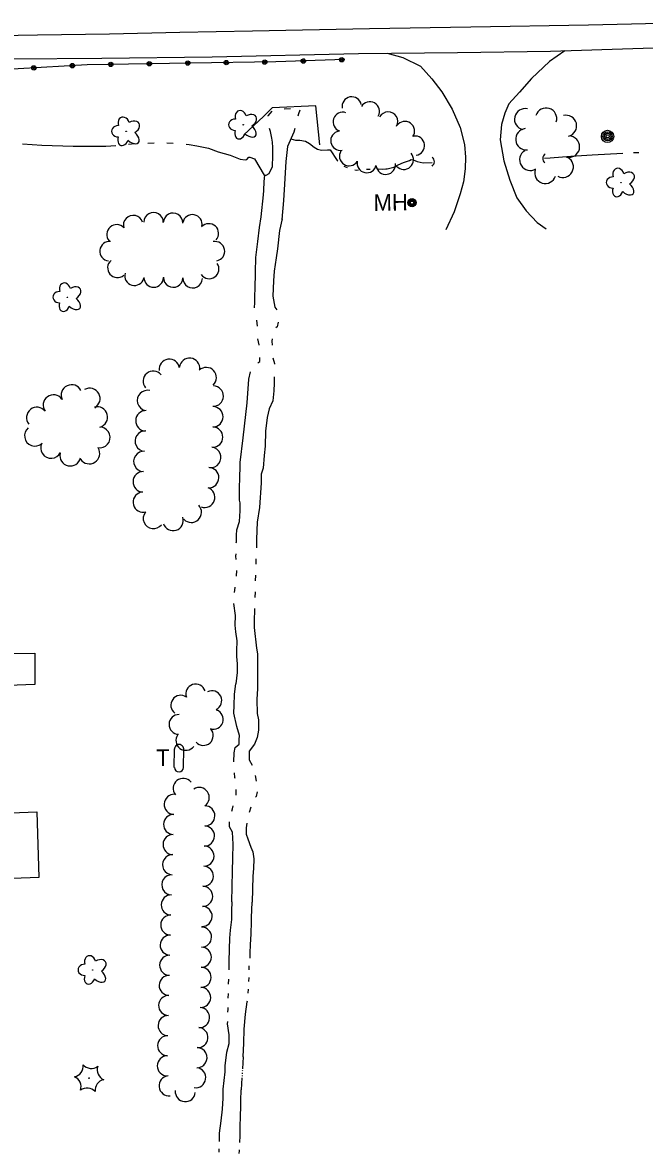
# Model space of a CAD drawing. Extents: x 588843 to 2552415, y 180129 to 269402.
# Drawn here: x 602096.3 to 602322.2, y 183083.7 to 183494.5 of the extents above; entities that cross this region are included whole.
import ezdxf

# ---------------------------------------------------------------- set-up
doc = ezdxf.new("R2010")
doc.units = 0
for name, color, linetype in [('E_BMGRD_P', 7, 'Continuous'), ('E_DRN', 7, 'Continuous'), ('E_DWY', 7, 'Continuous'), ('E_LAND_TreeLine_P', 7, 'Continuous'), ('E_LAND_Vegetation', 7, 'Continuous'), ('E_MISCPROP', 7, 'Continuous'), ('E_MISCPROP_Solid', 7, 'Continuous'), ('E_MISCPROP_Text', 7, 'Continuous'), ('E_RDWY', 7, 'Continuous'), ('E_RDWY_Gravel', 7, 'Continuous'), ('E_UTL_MH', 7, 'Continuous'), ('E_UTL_MH_Text', 7, 'Continuous'), ('E_WAL', 7, 'Continuous'), ('E_WTR_P', 7, 'Continuous')]:
    doc.layers.add(name, color=color, linetype=linetype)

# ---------------------------------------------------------------- blocks, each defined once
blk = doc.blocks.new('CULV2_4')
at = {"layer": 'E_DRN'}
blk.add_arc((65, 48), 80.7, 216.8699, 323.1301, dxfattribs=at)
blk = doc.blocks.new('MHO_3')
at = {"layer": 'E_UTL_MH'}
for centre, radius in [((0.3, -0.4), 9.84), ((0.3, -0.4), 7.98), ((0.2, -0.5), 6.35), ((0.1, -0.5), 3.97)]:
    blk.add_circle(centre, radius, dxfattribs=at)
blk = doc.blocks.new('MHT_3')
at = {"layer": 'E_UTL_MH_Text'}
blk.add_text('MH', height=39.37, dxfattribs=at).set_placement((-32.2, -19.7))
blk = doc.blocks.new('POLE_3')
at = {"layer": 'E_MISCPROP'}
for radius in [14.6, 11, 7.32, 3.66]:
    blk.add_circle((0, 0), radius, dxfattribs=at)
blk = doc.blocks.new('TK5')
at = {"layer": 'E_MISCPROP_Solid'}
for p, q in [((10.4, 11.3), (54.8, 11.3)), ((11, -10.6), (55, -10.6))]:
    blk.add_line(p, q, dxfattribs=at)
for centre, start, end in [((11.1, 0.3), 93.5947, 269.612), ((54.8, 0.3), 270.7756, 93.236)]:
    blk.add_arc(centre, 10.9, start, end, dxfattribs=at)
blk = doc.blocks.new('T_3')
at = {"layer": 'E_MISCPROP_Text'}
blk.add_text('T', height=39.4, dxfattribs=at).set_placement((-12.8, -19.7))
blk = doc.blocks.new('DTRE_4')
at = {"layer": 'E_LAND_Vegetation'}
blk.add_circle((-0.6, 0), 0.601, dxfattribs=at)
for centre, major_axis, ratio in [((-6.1, 17.5), (4.5, -16.3), 0.782863), ((-19.3, 0.5), (16.2, -0.4), 0.832022), ((13.3, 9), (-17.3, -9.6), 0.691916), ((-8.2, -17.2), (5.9, 15.9), 0.716896), ((11.6, -12.2), (-16.4, 15), 0.560249)]:
    blk.add_ellipse(centre, major_axis=major_axis, ratio=ratio, start_param=1.570796, end_param=4.712389, dxfattribs=at)
blk = doc.blocks.new('CTRE_4')
at = {"layer": 'E_LAND_Vegetation'}
blk.add_circle((0, 0), 0.733, dxfattribs=at)
for centre, start, end in [((-39.3, 29.4), 280.2067, 5.9716), ((5.9, 49), 220.2113, 305.9762), ((45.4, 19.3), 160.2113, 245.9762), ((-45.4, -19.3), 340.2113, 65.9762), ((-5.9, -49), 40.2113, 125.9762), ((39.5, -29.6), 100.2511, 185.9272)]:
    blk.add_arc(centre, 25.8, start, end, dxfattribs=at)

msp = doc.modelspace()

# ---------------------------------------------------------------- linework, layer by layer
at = {"layer": 'E_BMGRD_P'}
msp.add_lwpolyline([(602213.44, 183481.08), (602188.37, 183480.23), (602157.24, 183479.83), (602119.75, 183479.2), (602094.76, 183477.75), (602073.65, 183476.3)], dxfattribs=at)
for centre, major_axis, ratio in [((602128.35, 183479.35), (0.815, -0.002), 0.979925), ((602142.34, 183479.58), (0.815, -0.002), 0.979925), ((602142.34, 183479.58), (0.41, -0.001), 0.979925), ((602156.32, 183479.82), (0.815, -0.002), 0.979925), ((602156.32, 183479.82), (0.41, -0.001), 0.979925), ((602170.31, 183480), (0.815, 0.01), 0.979933), ((602170.31, 183480), (0.41, 0.005), 0.979933), ((602184.3, 183480.18), (0.815, 0.01), 0.979933), ((602184.3, 183480.18), (0.41, 0.005), 0.979933), ((602198.29, 183480.57), (0.814, 0.028), 0.979942), ((602198.29, 183480.57), (0.41, 0.014), 0.979942), ((602212.27, 183481.04), (0.814, 0.028), 0.979942), ((602212.27, 183481.04), (0.41, 0.014), 0.979942), ((602100.4, 183478.08), (0.815, -0.005), 0.979892), ((602100.4, 183478.08), (0.41, -0.002), 0.979892), ((602114.37, 183478.89), (0.815, -0.005), 0.979892), ((602114.37, 183478.89), (0.41, -0.002), 0.979892), ((602128.35, 183479.34), (0.41, -0.001), 0.979925)]:
    msp.add_ellipse(centre, major_axis=major_axis, ratio=ratio, dxfattribs=at)
at = {"layer": 'E_DWY'}
for points in [[(602293.36, 183484.33), (602287.68, 183480.38), (602281.26, 183474.18), (602276.86, 183469.22), (602272.97, 183465.05), (602271.49, 183461.61), (602270.3, 183457.56), (602269.85, 183451.91), (602271.15, 183444.32), (602273.36, 183437.3), (602275.88, 183430.88), (602279.24, 183426.12), (602283.3, 183421.94), (602286.52, 183419.57)], [(602228.79, 183483.38), (602234.43, 183481.84), (602240.91, 183478.69), (602244.97, 183474.11), (602248.63, 183469.35), (602252.34, 183463.09), (602255.26, 183456.45), (602256.89, 183450.25), (602257.17, 183445.67), (602257.16, 183441.39), (602256.54, 183436.64), (602255.24, 183432.3), (602253.08, 183425.79), (602250.13, 183419.21)], [(602090.81, 183265.34), (602100.77, 183265.46), (602100.77, 183254.02), (602091.07, 183253.75)], [(602092.01, 183207.47), (602101.48, 183207.78), (602102.17, 183184), (602092.71, 183183.56)]]:
    msp.add_lwpolyline(points, dxfattribs=at)
at = {"layer": 'E_LAND_TreeLine_P'}
for centre, radius, start, end in [((602215.91, 183464.06), 3.51, 11.0657, 191.0657), ((602222.48, 183462.29), 3.51, 330.4644, 150.4644), ((602286.51, 183459.64), 3.87, 342.5915, 162.5915), ((602212.64, 183458.47), 3.51, 71.0113, 251.0113), ((602229.12, 183458.58), 3.51, 331.6896, 151.6896), ((602278.88, 183459.41), 3.87, 77.2269, 257.2269), ((602293.74, 183457.01), 3.87, 284.2164, 104.2164), ((602235.21, 183455.11), 3.51, 325.4255, 145.4255), ((602279.31, 183452.16), 3.87, 95.8559, 275.8559), ((602211.78, 183451.63), 3.51, 99.8468, 279.8468), ((602238.87, 183449.83), 3.51, 277.5763, 97.5763), ((602294.81, 183449.45), 3.87, 257.4077, 77.4077), ((602214.93, 183446.01), 3.51, 147.4144, 327.4144), ((602280.75, 183444.68), 3.87, 121.1561, 301.1561), ((602221.36, 183443.48), 3.51, 168.1705, 348.1705), ((602228.26, 183442.9), 3.51, 187.8815, 7.8815), ((602234.83, 183444.7), 3.51, 221.8685, 41.8685), ((602292.56, 183442.11), 3.87, 241.9718, 61.9718), ((602286.23, 183439.94), 3.87, 162.3476, 342.3476), ((602136.47, 183420.97), 3.54, 16.7149, 196.7149), ((602143.9, 183421.99), 3.54, 358.5369, 178.5369), ((602150.98, 183421.8), 3.54, 358.5369, 178.5369), ((602158.01, 183421.22), 3.54, 349.2435, 169.2435), ((602130.42, 183417.6), 3.54, 40.9921, 220.9921), ((602163.99, 183417.94), 3.54, 317.826, 137.826), ((602127.91, 183411.48), 3.54, 83.9629, 263.9629), ((602166.2, 183411.48), 3.54, 280.762, 100.762), ((602130.75, 183405.42), 3.54, 130.3214, 310.3214), ((602164.11, 183405), 3.54, 215.2397, 35.2397), ((602136.95, 183402.57), 3.54, 164.8655, 344.8655), ((602143.94, 183401.94), 3.54, 180.2382, 0.2382), ((602151.03, 183401.91), 3.54, 177.9639, 357.9639), ((602158.1, 183401.65), 3.54, 177.9639, 357.9639), ((602149.63, 183368.58), 3.7, 7.667, 187.667), ((602156.98, 183368.94), 3.7, 353.6097, 173.6097), ((602163.05, 183365.55), 3.7, 313.5369, 133.5369), ((602143.8, 183364.23), 3.7, 40.1704, 220.1704), ((602114.1, 183359.21), 3.77, 25.489, 205.489), ((602120.7, 183357.93), 3.77, 299.1161, 119.1161), ((602141.68, 183357.25), 3.7, 75.8373, 255.8373), ((602165.58, 183358.83), 3.7, 268.5369, 88.5369), ((602107.55, 183355.54), 3.77, 35.9035, 215.9035), ((602101.53, 183351.02), 3.77, 38.0595, 218.0595), ((602123.42, 183351.2), 3.77, 285.1678, 105.1678), ((602141.1, 183349.88), 3.7, 88.5369, 268.5369), ((602165.45, 183351.33), 3.7, 269.4251, 89.4251), ((602100.8, 183344.44), 3.77, 129.9605, 309.9605), ((602124.35, 183343.82), 3.77, 258.4563, 78.4563), ((602140.87, 183342.48), 3.7, 86.074, 266.074), ((602165.37, 183343.93), 3.7, 269.4251, 89.4251), ((602106.7, 183340.02), 3.77, 153.3921, 333.3921), ((602113.66, 183337.22), 3.77, 167.2269, 347.2269), ((602120.58, 183337.99), 3.77, 212.6966, 32.6966), ((602140.36, 183335.1), 3.7, 86.074, 266.074), ((602164.7, 183336.57), 3.7, 263.3424, 83.3424), ((602163.93, 183329.21), 3.7, 268.5369, 88.5369), ((602140.13, 183327.7), 3.7, 88.5369, 268.5369), ((602140.17, 183320.33), 3.7, 105.1242, 285.1242), ((602162.46, 183322.05), 3.7, 250.4331, 70.4331), ((602143.85, 183314.37), 3.7, 142.4175, 322.4175), ((602157.61, 183316.62), 3.7, 223.5369, 43.5369), ((602150.98, 183313.64), 3.7, 198.1907, 18.1907), ((602159.22, 183250.62), 3.57, 18.2837, 198.2837), ((602153.75, 183246.59), 3.57, 54.4597, 234.4597), ((602165.08, 183248.23), 3.57, 295.8364, 115.8364), ((602153.09, 183239.55), 3.57, 88.5369, 268.5369), ((602165.66, 183241.4), 3.57, 251.1189, 71.1189), ((602162.01, 183235.51), 3.57, 222.2046, 42.2046), ((602155.61, 183233.72), 3.57, 143.4027, 323.4027), ((602154.66, 183216.32), 3.65, 38.6929, 218.6929), ((602151.39, 183210.52), 3.65, 87.4952, 267.4952), ((602160.49, 183213.03), 3.65, 303.3913, 123.3913), ((602162.53, 183206.34), 3.65, 269.3438, 89.3438), ((602151.17, 183203.21), 3.65, 88.5369, 268.5369), ((602162.39, 183199.03), 3.65, 268.5369, 88.5369), ((602150.98, 183195.9), 3.65, 88.5369, 268.5369), ((602162.21, 183191.73), 3.65, 268.5369, 88.5369), ((602150.79, 183188.6), 3.65, 88.0554, 268.0554), ((602150.54, 183181.29), 3.65, 88.0554, 268.0554), ((602161.99, 183184.42), 3.65, 267.8207, 87.8207), ((602161.73, 183177.11), 3.65, 268.5369, 88.5369), ((602150.32, 183173.98), 3.65, 88.5369, 268.5369), ((602161.55, 183169.81), 3.65, 268.5369, 88.5369), ((602150.14, 183166.68), 3.65, 88.5369, 268.5369), ((602161.31, 183162.3), 3.65, 269.4049, 89.4049), ((602149.95, 183159.37), 3.65, 88.5369, 268.5369), ((602149.76, 183152.06), 3.65, 88.5369, 268.5369), ((602161.24, 183154.99), 3.65, 269.4049, 89.4049), ((602161.16, 183147.68), 3.65, 269.4049, 89.4049), ((602149.58, 183144.75), 3.65, 88.5369, 268.5369), ((602161, 183140.38), 3.65, 268.5369, 88.5369), ((602149.39, 183137.45), 3.65, 88.5369, 268.5369), ((602160.59, 183133.08), 3.65, 265.4782, 85.4782), ((602149.2, 183130.14), 3.65, 88.5369, 268.5369), ((602160.02, 183125.79), 3.65, 265.4782, 85.4782), ((602149.02, 183122.83), 3.65, 88.5369, 268.5369), ((602148.9, 183115.52), 3.65, 89.7303, 269.7303), ((602159.69, 183118.49), 3.65, 268.0112, 88.0112), ((602159.21, 183111.21), 3.65, 261.827, 81.827), ((602149.53, 183108.25), 3.65, 96.0327, 276.0327), ((602155.43, 183106.16), 3.65, 174.5086, 354.5086)]:
    msp.add_arc(centre, radius, start, end, dxfattribs=at)
at = {"layer": 'E_RDWY'}
msp.add_lwpolyline([(601955.59, 183487.1), (601981.35, 183487.74), (602010.59, 183488.28), (602042.32, 183488.96), (602073.35, 183489.56), (602101.69, 183490.03), (602127.95, 183490.45), (602153.41, 183491), (602179.87, 183491.51), (602222.34, 183492.42), (602259.13, 183492.97), (602301.9, 183493.76), (602338.2, 183494.53)], dxfattribs=at)
at = {"layer": 'E_RDWY_Gravel'}
msp.add_lwpolyline([(601955.57, 183478.65), (601994.16, 183479.46), (602035.64, 183480.58), (602068.36, 183481.04), (602092.52, 183481.32), (602125.14, 183481.58), (602165.21, 183482.14), (602218.33, 183483.27), (602254.32, 183483.65), (602288.14, 183484.17), (602321.76, 183485.2), (602358.46, 183485.86)], dxfattribs=at)
at = {"layer": 'E_WAL'}
msp.add_lwpolyline([(602204.27, 183450.15), (602202.84, 183464.3), (602187.01, 183463.61), (602183.85, 183460.41), (602176.72, 183453.74)], dxfattribs=at)
at = {"layer": 'E_WTR_P'}
for points in [[(602185.58, 183460.57), (602185.58, 183460.68), (602186.98, 183462.38)], [(602191.35, 183463.18), (602193.66, 183463.33)], [(602197.05, 183462.72), (602196.53, 183461.4), (602196.31, 183460.53)], [(602183.05, 183423.97), (602183.85, 183432), (602183.99, 183433.59), (602184.08, 183436.86), (602184.33, 183439.05), (602184.83, 183439.13), (602185.84, 183439.7), (602187.1, 183442.26), (602187.2, 183446.13), (602187.27, 183449.11), (602187.12, 183451.1), (602186.86, 183452.5), (602186.43, 183455), (602185.97, 183456.03)], [(602195.19, 183456.03), (602194.87, 183454.78), (602192.55, 183449.47), (602191.91, 183444.02), (602191.41, 183435.88), (602191.06, 183429.93), (602190.54, 183423.04)], [(602193.76, 183452.25), (602195.49, 183451.78), (602196.98, 183451.84), (602199.06, 183451.49), (602200.53, 183450.66), (602202.29, 183449.32), (602203.46, 183448.5), (602204.94, 183448.16), (602207.13, 183448.3), (602208.03, 183448.28), (602208.99, 183446.87), (602209.66, 183445.85), (602210.61, 183444.44), (602210.83, 183444.18)], [(602096.33, 183450.46), (602103.3, 183450.06), (602114.72, 183449.67), (602122.17, 183449.58), (602126.55, 183449.67), (602130.16, 183449.9)], [(602134.8, 183450.32), (602137.11, 183450.58)], [(602141.77, 183450.77), (602144.11, 183450.84)], [(602148.76, 183450.86), (602151.08, 183450.75)], [(602155.73, 183450.38), (602156.88, 183450.28), (602159.65, 183449.82), (602163.91, 183448.91), (602167.35, 183447.63), (602171.69, 183446.33), (602175.34, 183444.94), (602177.22, 183444.69), (602177.82, 183444.78), (602178.54, 183445.65), (602178.93, 183445.64), (602180.61, 183445.01), (602184.13, 183439.05), (602184.33, 183439.05)], [(602285.89, 183445.3), (602287.98, 183445.44), (602295.55, 183446.05), (602303.22, 183446.45), (602314.35, 183447.08)], [(602318.28, 183447.31), (602318.85, 183447.34), (602320.24, 183447.38)], [(602225.44, 183441.38), (602226.94, 183441.34), (602228.33, 183441.4), (602228.73, 183441.39), (602231.23, 183442.02), (602232.74, 183442.88), (602234.75, 183443.72), (602236.86, 183444.46), (602237.46, 183444.75), (602238.16, 183444.73), (602239.63, 183444.09), (602240.72, 183443.77), (602241.81, 183443.64), (602245.09, 183443.76)], [(602212.97, 183442.4), (602214.29, 183441.84)], [(602216.98, 183441.04), (602217.68, 183440.98), (602218.4, 183441.03)], [(602221.24, 183441.24), (602221.67, 183441.27), (602222.64, 183441.3)], [(602180.62, 183390.9), (602180.66, 183392.81), (602180.73, 183395.5), (602180.79, 183397.68), (602180.95, 183403.84), (602181.08, 183409.21), (602181.83, 183414.95), (602182.36, 183420.11), (602183.05, 183423.97)], [(602190.59, 183423.28), (602189.68, 183419.03), (602188.92, 183412.39), (602188.43, 183409.02), (602187.71, 183404.17), (602187.43, 183400.69), (602187.28, 183395.13), (602187.98, 183391.14), (602188.69, 183390.2)], [(602181.69, 183384.19), (602181.47, 183386.47)], [(602189.17, 183385.74), (602188.79, 183384.06), (602188.32, 183383.7)], [(602182.27, 183377.39), (602182.26, 183377.46), (602181.81, 183379.63)], [(602186.93, 183379.64), (602186.87, 183378.84), (602186.95, 183377.32)], [(602181.76, 183370.97), (602182.5, 183371.39), (602182.54, 183372.83)], [(602187.23, 183372.7), (602187.85, 183370.66), (602187.85, 183370.47)], [(602175.4, 183334.69), (602176.43, 183343.71), (602177.85, 183356.4), (602178.46, 183365.04), (602179.14, 183367.66)], [(602187.73, 183365.84), (602187.67, 183363.51), (602187.6, 183360.73), (602187.21, 183357.16), (602185.84, 183354.21), (602185.16, 183351.05), (602184.54, 183346.09), (602184.4, 183340.63), (602184.12, 183337.26), (602183.7, 183332.69)], [(602173.96, 183305.58), (602173.97, 183305.9), (602174.03, 183308.29), (602174.18, 183310.27), (602175.16, 183313.33), (602175.35, 183317.2), (602175.33, 183320.08), (602175.15, 183321.08), (602175.15, 183324.76), (602175.28, 183329.93), (602175.35, 183332.71), (602175.4, 183334.69)], [(602183.7, 183332.69), (602183.05, 183330.42), (602182.97, 183327.34), (602182.34, 183318.31), (602181.51, 183313.07), (602181.35, 183306.91), (602181.27, 183303.76)], [(602173.92, 183299.52), (602173.84, 183300.64), (602173.86, 183301.54)], [(602181.11, 183299.75), (602181.02, 183297.87), (602181.02, 183297.74)], [(602174.05, 183293.47), (602174.1, 183295.49)], [(602180.92, 183293.73), (602180.87, 183291.72)], [(602173.31, 183287.45), (602173.42, 183288.32), (602173.56, 183289.45)], [(602180.76, 183287.7), (602180.71, 183285.7)], [(602173.84, 183254.29), (602173.85, 183254.31), (602174.35, 183258.47), (602174.43, 183261.55), (602174.1, 183264.25), (602174.15, 183266.33), (602174.24, 183269.91), (602173.73, 183273.2), (602173.59, 183275.59), (602173.69, 183279.17), (602173.06, 183283.44)], [(602180.61, 183281.68), (602180.61, 183281.58), (602180.49, 183276.91), (602180.43, 183274.82), (602181.33, 183267.24), (602181.68, 183265.25), (602181.61, 183262.56), (602181.61, 183258.59), (602181.7, 183254.31), (602181.63, 183252.65)], [(602173.12, 183225.95), (602173.2, 183229.18), (602173.55, 183231.16), (602174.98, 183232.41), (602175.02, 183234), (602175.06, 183235.49), (602174.15, 183238.8), (602173.08, 183243.6), (602173.15, 183246.48), (602173.25, 183250.55), (602173.84, 183254.29)], [(602181.63, 183252.65), (602181.46, 183248.65), (602181.53, 183243.58), (602182.06, 183241.18), (602181.97, 183237.5), (602181.5, 183234.83), (602180.54, 183232.37), (602178.59, 183229.84), (602178.61, 183226.75), (602179.73, 183224.78)], [(602173.55, 183219.91), (602173.48, 183220.32), (602173.35, 183221.92)], [(602180.85, 183220.97), (602181.17, 183218.98)], [(602173.87, 183213.89), (602173.91, 183214.05), (602173.96, 183215.91)], [(602181.49, 183215.01), (602181.15, 183213.37), (602180.99, 183213.08)], [(602172.29, 183208.04), (602172.59, 183208.91), (602172.86, 183209.98)], [(602179.28, 183209.47), (602178.69, 183207.55)], [(602172.32, 183175.12), (602172.61, 183186.25), (602172.72, 183190.92), (602172.86, 183196.08), (602172.57, 183200.36), (602171.53, 183202.38), (602171.46, 183204.15)], [(602177.84, 183203.63), (602177.58, 183201.93), (602177.52, 183199.64), (602178.17, 183197.94), (602179.29, 183195.02), (602179.94, 183193.22), (602180.37, 183190.72), (602180.19, 183187.25), (602180.01, 183184.37), (602179.67, 183175.03)], [(602172.32, 183175.12), (602172.24, 183171.84), (602172.16, 183168.66), (602171.76, 183164.8), (602171.49, 183161.92), (602171.39, 183157.95), (602171.27, 183153.48), (602171.19, 183150.37)], [(602178.95, 183154.6), (602179, 183156.56), (602179.08, 183159.54), (602179.38, 183163.51), (602179.49, 183167.88), (602179.53, 183169.37), (602179.67, 183175.03)], [(602178.65, 183150.39), (602178.68, 183151.8)], [(602178.54, 183146.16), (602178.58, 183147.57)], [(602171.1, 183146.96), (602171.06, 183145.25)], [(602178.21, 183141.94), (602178.33, 183143.35)], [(602170.97, 183141.83), (602170.93, 183140.12)], [(602176.45, 183118.75), (602176.68, 183123.81), (602176.81, 183128.88), (602177.34, 183134.33), (602177.95, 183138.79), (602177.98, 183139.13)], [(602170.84, 183136.7), (602170.83, 183136.09), (602170.8, 183134.99)], [(602170.71, 183131.58), (602170.69, 183130.73), (602171.28, 183126.74), (602171.2, 183123.46), (602170.43, 183120.39), (602169.81, 183115.64), (602169.75, 183113.35), (602169.09, 183107.01)], [(602176.45, 183118.75), (602176.19, 183114.43)], [(602176, 183111.16), (602175.75, 183106.84)], [(602176.05, 183112.05), (602176.04, 183111.75)], [(602176.11, 183112.94), (602176.09, 183112.65)], [(602176.16, 183113.84), (602176.14, 183113.54)], [(602169.09, 183107.01), (602169.01, 183103.73), (602168.81, 183099.76), (602168.3, 183095.6), (602167.79, 183091.04), (602167.71, 183088.05)], [(602175.21, 183087.68), (602175.32, 183090.15), (602175.41, 183093.53), (602175.5, 183097.1), (602175.59, 183100.88), (602175.66, 183103.56), (602175.73, 183106.14), (602175.75, 183106.84)], [(602167.64, 183085.43), (602167.61, 183084.12)], [(602175.03, 183083.72), (602175.08, 183084.69), (602175.1, 183085.04)]]:
    msp.add_lwpolyline(points, dxfattribs=at)

# ---------------------------------------------------------------- block references
at = {"layer": 'E_DRN'}
for p, xscale, yscale, rotation in [((602245.06, 183442.4), 0.024624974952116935, 0.024624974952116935, 88.53685621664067), ((602286.13, 183446.82), 0.024624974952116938, 0.02462497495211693, -91.46314378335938)]:
    msp.add_blockref('CULV2_4', p, dxfattribs=dict(at, xscale=xscale, yscale=yscale, rotation=rotation))
at = {"layer": 'E_LAND_Vegetation', "xscale": 0.15240030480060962, "yscale": 0.1524003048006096, "rotation": 1.026409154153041}
for name, p in [('DTRE_4', (602134.04, 183455.01)), ('DTRE_4', (602176.55, 183457.41)), ('DTRE_4', (602313.79, 183436.41)), ('DTRE_4', (602112.72, 183394.75)), ('DTRE_4', (602121.88, 183150.36)), ('CTRE_4', (602120.48, 183111.03))]:
    msp.add_blockref(name, p, dxfattribs=at)
at = {"layer": 'E_MISCPROP', "xscale": 0.15240030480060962, "yscale": 0.1524003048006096, "rotation": 1.026409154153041}
msp.add_blockref('POLE_3', (602308.85, 183453.2), dxfattribs=at)
at = {"layer": 'E_MISCPROP_Solid', "xscale": 0.1524003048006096, "yscale": 0.1524003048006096, "rotation": 89.5114734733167}
msp.add_blockref('TK5', (602153.15, 183222.27), dxfattribs=at)
at = {"layer": 'E_MISCPROP_Text', "xscale": 0.15240030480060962, "yscale": 0.1524003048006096, "rotation": 1.026409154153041}
msp.add_blockref('T_3', (602146.82, 183227.5), dxfattribs=at)
at = {"layer": 'E_UTL_MH', "xscale": 0.15240030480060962, "yscale": 0.1524003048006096, "rotation": 1.026409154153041}
msp.add_blockref('MHO_3', (602237.76, 183429.17), dxfattribs=at)
at = {"layer": 'E_UTL_MH_Text', "xscale": 0.15240030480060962, "yscale": 0.1524003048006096, "rotation": 1.026409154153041}
msp.add_blockref('MHT_3', (602228.71, 183429.2), dxfattribs=at)

doc.saveas('drawing.dxf')
